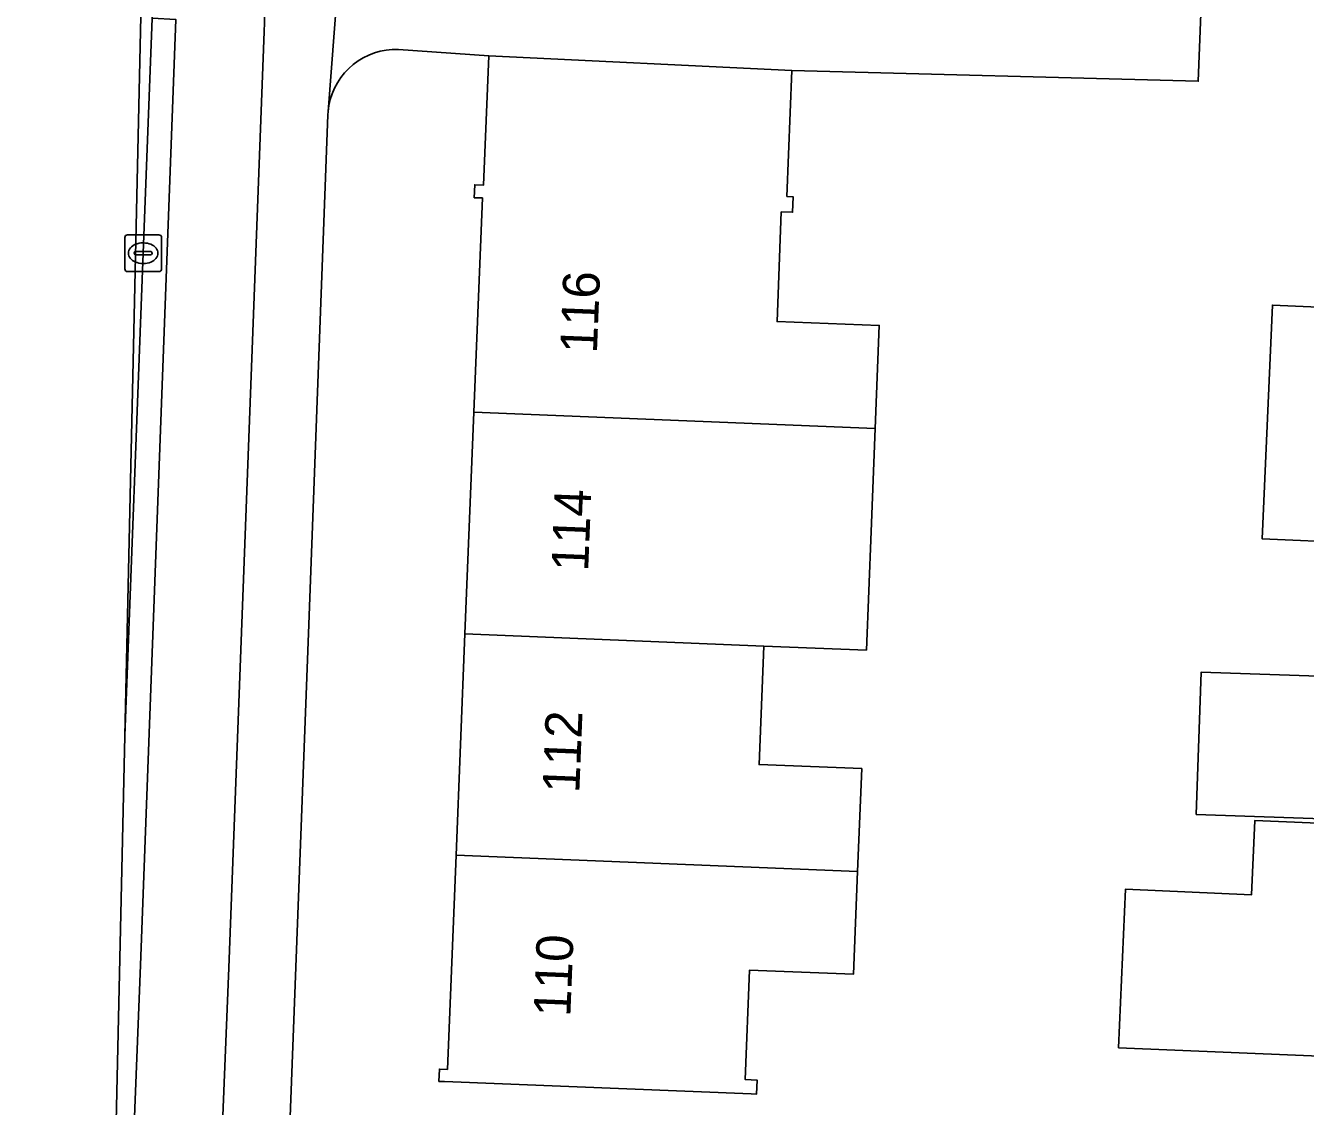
# Model space of a CAD drawing. Extents: x 161354 to 162026, y 386504 to 387460.
# Drawn here: x 161419.67 to 161454.47, y 387313.91 to 387343.31 of the extents above; entities that cross this region are included whole.
import ezdxf

# ---------------------------------------------------------------- set-up
doc = ezdxf.new("R2010")
doc.units = 0
for name, color, linetype in [('IMGEO_Berm_open', 7, 'Continuous'), ('IMGEO_Erf', 7, 'Continuous'), ('IMGEO_Fietspad_open', 7, 'Continuous'), ('IMGEO_Kolk', 7, 'Continuous'), ('IMGEO_Pand', 7, 'Continuous'), ('IMGEO_Pand_nummerreeks', 7, 'Continuous'), ('IMGEO_Rijbaan_lokaal_gesloten', 7, 'Continuous'), ('IMGEO_Voetpad_open', 7, 'Continuous')]:
    doc.layers.add(name, color=color, linetype=linetype)

msp = doc.modelspace()

# ---------------------------------------------------------------- linework, layer by layer
at = {"layer": 'IMGEO_Berm_open'}
msp.add_lwpolyline([(161419.666, 387237.854), (161419.705, 387238.873), (161419.796, 387240.803), (161420.363, 387256.359), (161422.793, 387317.755), (161423.756, 387343.477), (161423.111, 387343.514), (161422.864, 387337.123), (161422.363, 387323.994), (161422.084, 387311.477), (161421.338, 387297.879)], dxfattribs=at)
at = {"layer": 'IMGEO_Erf'}
for points in [[(161453.163, 387382.324), (161451.556, 387341.802), (161440.5, 387342.093), (161440.371, 387338.666), (161440.539, 387338.66), (161440.523, 387338.236), (161440.217, 387338.247), (161440.104, 387335.264), (161442.881, 387335.16), (161442.77, 387332.358), (161442.659, 387329.556), (161442.531, 387326.325), (161439.74, 387326.438), (161439.612, 387323.212), (161442.403, 387323.102), (161442.292, 387320.305), (161442.181, 387317.512), (161439.353, 387317.624), (161439.235, 387314.642), (161439.561, 387314.629), (161439.546, 387314.25), (161439.399, 387314.256), (161431.055, 387314.588), (161430.905, 387314.594), (161430.919, 387314.928), (161431.139, 387314.919), (161431.373, 387320.746), (161431.614, 387326.766), (161431.856, 387332.799), (161432.089, 387338.625), (161431.869, 387338.633), (161431.882, 387338.986), (161432.12, 387338.977), (161432.264, 387342.488), (161429.804, 387342.661), (161429.639, 387342.66), (161429.474, 387342.644), (161429.312, 387342.614), (161429.153, 387342.57), (161428.999, 387342.511), (161428.85, 387342.439), (161428.709, 387342.353), (161428.576, 387342.256), (161428.452, 387342.147), (161428.338, 387342.027), (161428.235, 387341.898), (161428.144, 387341.76), (161428.066, 387341.614), (161428.002, 387341.462), (161427.951, 387341.305), (161427.914, 387341.144), (161427.892, 387340.981), (161427.886, 387340.885), (161427.366, 387327.023), (161426.846, 387313.16)], [(161455.79, 387329.244), (161453.296, 387329.353), (161453.573, 387335.71), (161456.498, 387335.582)], [(161455.468, 387321.718), (161451.502, 387321.855), (161451.637, 387325.727), (161455.634, 387325.588)], [(161455.731, 387315.247), (161449.389, 387315.509), (161449.575, 387319.82), (161453.006, 387319.672), (161453.093, 387321.69), (161455.463, 387321.592)]]:
    msp.add_lwpolyline(points, dxfattribs=at)
at = {"layer": 'IMGEO_Fietspad_open'}
for points in [[(161423.756, 387343.477), (161422.793, 387317.755), (161420.363, 387256.359), (161419.796, 387240.803), (161419.705, 387238.873), (161419.666, 387237.854)], [(161424.441, 387299.132), (161425.193, 387317.684), (161426.155, 387343.151)]]:
    msp.add_lwpolyline(points, dxfattribs=at)
msp.add_arc((161462.711, 387342.634), 36.559, 167.1567, 179.1904, dxfattribs=at)
at = {"layer": 'IMGEO_Kolk'}
for p, q in [((161422.363, 387336.697), (161422.363, 387337.549)), ((161422.438, 387337.623), (161423.29, 387337.623)), ((161422.851, 387337.403), (161422.876, 387337.403)), ((161423.364, 387337.549), (161423.364, 387336.697)), ((161422.622, 387337.117), (161422.622, 387337.129)), ((161423.06, 387337.08), (161422.662, 387337.08)), ((161422.665, 387337.166), (161423.063, 387337.166)), ((161423.106, 387337.129), (161423.106, 387337.117)), ((161423.29, 387336.623), (161422.438, 387336.623)), ((161422.874, 387336.843), (161422.849, 387336.843))]:
    msp.add_line(p, q, dxfattribs=at)
for points in [[(161422.363, 387336.697), (161422.363, 387337.549)], [(161422.438, 387337.623), (161423.29, 387337.623)], [(161423.364, 387337.549), (161423.364, 387336.697)], [(161423.29, 387336.623), (161422.438, 387336.623)]]:
    msp.add_lwpolyline(points, dxfattribs=at)
for centre, radius, start, end in [((161422.44, 387337.547), 0.0765, 91.552, 178.448), ((161422.44, 387337.547), 0.0765, 91.552, 178.448), ((161423.288, 387337.547), 0.0765, 1.552, 88.448), ((161423.288, 387337.547), 0.0765, 1.552, 88.448), ((161422.662, 387337.126), 0.0403, 85.8775, 175.7526), ((161422.659, 387337.116), 0.0366, 178.938, 274.7102), ((161423.063, 387337.123), 0.043, 264.8664, 352.4533), ((161423.067, 387337.128), 0.0386, 1.7309, 96.639), ((161422.44, 387336.699), 0.0765, 181.552, 268.448), ((161422.44, 387336.699), 0.0765, 181.552, 268.448), ((161423.288, 387336.699), 0.0765, 271.552, 358.448), ((161423.288, 387336.699), 0.0765, 271.552, 358.448)]:
    msp.add_arc(centre, radius, start, end, dxfattribs=at)
for centre, major_axis, ratio, start_param, end_param in [((161422.85, 387337.123), (-0.387, 0.002), 0.722429, 4.712389, 7.853982), ((161422.875, 387337.123), (-0.39, 0.002), 0.717154, 1.570796, 4.712389)]:
    msp.add_ellipse(centre, major_axis=major_axis, ratio=ratio, start_param=start_param, end_param=end_param, dxfattribs=at)
at = {"layer": 'IMGEO_Pand'}
for points in [[(161442.77, 387332.358), (161442.881, 387335.16), (161440.104, 387335.264), (161440.217, 387338.247), (161440.523, 387338.236), (161440.539, 387338.66), (161440.371, 387338.666), (161440.5, 387342.093), (161432.264, 387342.488), (161432.12, 387338.977), (161431.882, 387338.986), (161431.869, 387338.633), (161432.089, 387338.625), (161431.856, 387332.799)], [(161456.221, 387329.225), (161456.498, 387335.582), (161453.573, 387335.71), (161453.296, 387329.353), (161455.79, 387329.244)], [(161442.77, 387332.358), (161431.856, 387332.799), (161431.614, 387326.766), (161439.74, 387326.438), (161442.531, 387326.325), (161442.659, 387329.556)], [(161439.74, 387326.438), (161431.614, 387326.766), (161431.373, 387320.746), (161442.292, 387320.305), (161442.403, 387323.102), (161439.612, 387323.212)], [(161455.634, 387325.588), (161451.637, 387325.727), (161451.502, 387321.855), (161455.468, 387321.718)], [(161456.002, 387321.57), (161455.463, 387321.592), (161453.093, 387321.69), (161453.006, 387319.672), (161449.575, 387319.82), (161449.389, 387315.509), (161455.731, 387315.247)], [(161431.373, 387320.746), (161431.139, 387314.919), (161430.919, 387314.928), (161430.905, 387314.594), (161431.055, 387314.588), (161439.399, 387314.256), (161439.546, 387314.25), (161439.561, 387314.629), (161439.235, 387314.642), (161439.353, 387317.624), (161442.181, 387317.512), (161442.292, 387320.305)]]:
    msp.add_lwpolyline(points, close=True, dxfattribs=at)
at = {"layer": 'IMGEO_Rijbaan_lokaal_gesloten'}
msp.add_lwpolyline([(161428.174, 387449.614), (161424.054, 387399.845), (161422.363, 387323.994), (161422.864, 387337.123), (161423.111, 387343.514), (161423.64, 387357.225), (161424.371, 387375.643), (161424.762, 387386.396), (161424.904, 387390.287), (161425.143, 387396.158), (161425.814, 387413.551), (161426.148, 387421.679)], dxfattribs=at)
at = {"layer": 'IMGEO_Voetpad_open'}
for points in [[(161428.308, 387346.454), (161427.892, 387340.981), (161427.914, 387341.144), (161427.951, 387341.305), (161428.002, 387341.462), (161428.066, 387341.614), (161428.144, 387341.76), (161428.235, 387341.898), (161428.338, 387342.027), (161428.452, 387342.147), (161428.576, 387342.256), (161428.709, 387342.353), (161428.85, 387342.439), (161428.999, 387342.511), (161429.153, 387342.57), (161429.312, 387342.614), (161429.474, 387342.644), (161429.639, 387342.66), (161429.804, 387342.661), (161432.264, 387342.488), (161440.5, 387342.093), (161451.556, 387341.802), (161453.163, 387382.324)], [(161426.846, 387313.16), (161427.366, 387327.023), (161427.886, 387340.885), (161427.892, 387340.981), (161428.308, 387346.454), (161428.566, 387348.425), (161428.933, 387350.325)], [(161426.155, 387343.151), (161425.193, 387317.684), (161424.441, 387299.132), (161422.183, 387240.478), (161422.081, 387237.762), (161422.061, 387237.471)]]:
    msp.add_lwpolyline(points, dxfattribs=at)
msp.add_arc((161462.711, 387342.634), 36.559, 167.1567, 179.1904, dxfattribs=at)

# ---------------------------------------------------------------- texts
at = {"layer": 'IMGEO_Pand_nummerreeks'}
for s, rotation, p in [('116', 87.7051, (161435.202, 387334.386)), ('114', 87.7026, (161434.964, 387328.457)), ('112', 87.7026, (161434.723, 387322.427)), ('110', 87.7051, (161434.479, 387316.342))]:
    msp.add_text(s, height=1, rotation=rotation, dxfattribs=at).set_placement(p)

doc.saveas('drawing.dxf')
